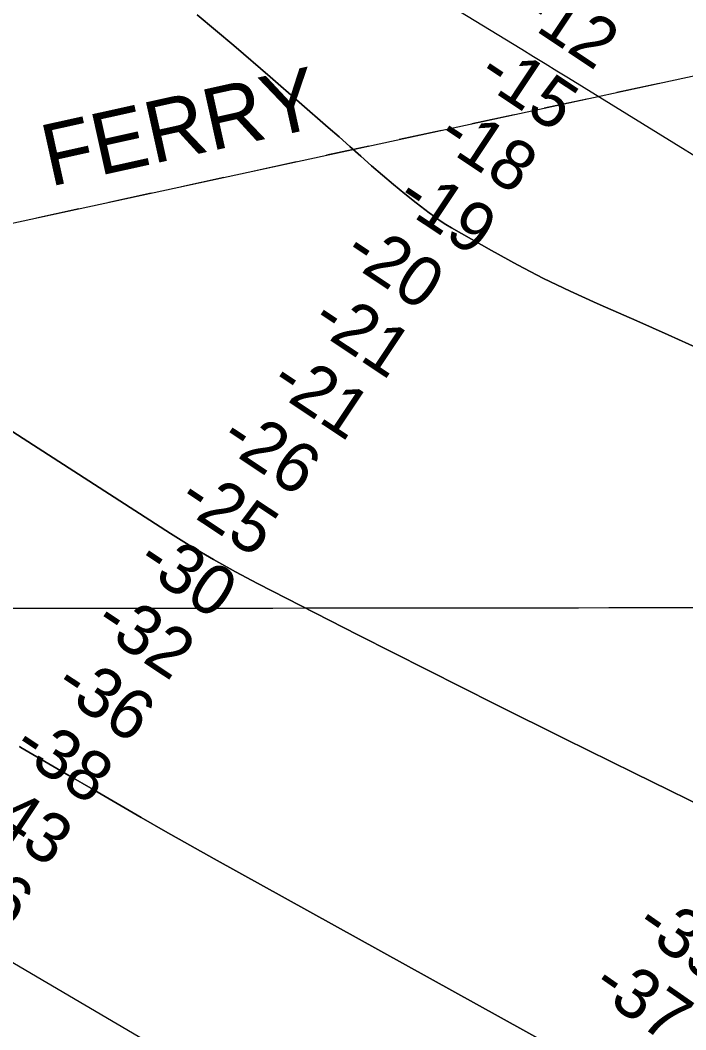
# Model space of a CAD drawing. Extents: x 3297772 to 3335630, y 634068 to 659439.
# Drawn here: x 3317893 to 3318788, y 647984 to 649343 of the extents above; entities that cross this region are included whole.
import ezdxf

# ---------------------------------------------------------------- set-up
doc = ezdxf.new("R2010")
doc.units = 0
for name, color, linetype in [('V-GRID-MAJR', 7, 'Continuous'), ('V-RIVR-EDGE', 7, 'Continuous'), ('V-RIVR-FERY', 7, 'Continuous'), ('V-RIVR-FERY-IDEN', 7, 'Continuous'), ('V-RIVR-RANG', 7, 'Continuous'), ('V-TOPO-DPTH', 7, 'Continuous'), ('V-TOPO-MAJR', 7, 'Continuous'), ('V-TOPO-MINR', 7, 'Continuous')]:
    doc.layers.add(name, color=color, linetype=linetype)

msp = doc.modelspace()

# ---------------------------------------------------------------- linework, layer by layer
at = {"layer": 'V-GRID-MAJR'}
msp.add_spline([(3301875.511, 648538.54), (3307136.054, 648541.983), (3312396.597, 648546.191), (3317657.139, 648551.165), (3322917.681, 648556.903), (3328178.222, 648563.407), (3333438.761, 648570.676), (3333438.762, 648570.676)], degree=3, dxfattribs=at)
at = {"layer": 'V-RIVR-EDGE'}
msp.add_spline([(3314761.96448585, 649274.130060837), (3314790.411133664, 649247.3746582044), (3314813.7500724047, 649224.652922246), (3314842.1940085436, 649196.8008799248), (3314862.2484515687, 649176.2805583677), (3314886.6804144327, 649152.0939244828), (3314900.1712893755, 649138.1697111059), (3314917.6795609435, 649122.7733686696), (3314932.6299104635, 649107.7489000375), (3314956.322645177, 649080.2741548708), (3314980.0289382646, 649058.2826081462), (3315004.467228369, 649036.654800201), (3315016.497724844, 649023.4652955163), (3315033.989726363, 649001.4891149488), (3315053.679526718, 648981.3352438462), (3315075.9164024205, 648956.4229401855), (3315089.0444424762, 648943.5962703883), (3315090.4957820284, 648939.2060960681), (3315095.228905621, 648931.5178676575), (3315116.0162495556, 648911.7268314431), (3315165.624826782, 648868.8349543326), (3315188.6117773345, 648851.5973207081), (3315212.702598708, 648837.2813479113), (3315236.052384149, 648818.9461707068), (3315259.0321035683, 648798.7841645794), (3315272.165566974, 648788.150774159), (3315288.955399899, 648777.8738913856), (3315298.453283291, 648775.2915642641), (3315308.313097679, 648771.2461469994), (3315320.359864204, 648764.6364804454), (3315332.0365647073, 648756.1999849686), (3315345.5446135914, 648749.2211562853), (3315365.989008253, 648738.5696880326), (3315396.287793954, 648721.6795231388), (3315420.0221076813, 648711.019919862), (3315449.5979352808, 648697.4214818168), (3315476.257525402, 648687.1201939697), (3315490.873964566, 648684.8907589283), (3315496.7209017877, 648684.1452035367), (3315504.0200824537, 648679.3750203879), (3315514.6028549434, 648672.0378762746), (3315516.783479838, 648666.9148010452), (3315520.7710480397, 648653.379635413), (3315526.951895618, 648639.8390464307), (3315536.790016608, 648627.0205116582), (3315542.9907498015, 648621.5219470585), (3315546.6453115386, 648621.1473615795), (3315552.4877293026, 648618.5740733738), (3315560.149744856, 648612.7063466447), (3315568.537430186, 648604.6435327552), (3315578.019947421, 648595.8469140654), (3315592.980239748, 648584.8434576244), (3315611.6005171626, 648575.6586950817), (3315624.381088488, 648570.1438604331), (3315634.973803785, 648566.8277285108), (3315640.814413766, 648563.5233471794), (3315648.4881799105, 648562.4077257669), (3315656.1664655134, 648563.119837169), (3315662.382564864, 648563.8355641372), (3315671.14845124, 648560.889498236), (3315676.254352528, 648556.1247384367), (3315679.170590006, 648552.827588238), (3315684.286434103, 648552.08384063), (3315687.939188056, 648550.9781620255), (3315695.9414412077, 648534.8742276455), (3315725.4024745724, 648474.8513761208), (3315731.9488687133, 648461.3098832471), (3315736.6874156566, 648455.8149342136), (3315746.5345755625, 648446.6518650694), (3315756.7490898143, 648438.218985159), (3315765.491475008, 648425.7687086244), (3315772.760827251, 648408.9354889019), (3315789.524447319, 648388.057755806), (3315803.7229142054, 648364.6275240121), (3315814.279473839, 648346.6895295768), (3315829.9527814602, 648328.3733340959), (3315850.7374137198, 648307.4856581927), (3315869.69160149, 648285.5058620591), (3315901.781060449, 648253.623768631), (3315937.5205616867, 648219.53935691), (3315960.4903382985, 648195.3563385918), (3315980.91213567, 648175.5662062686), (3315989.3142832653, 648173.3521373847), (3316000.626341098, 648165.2820923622), (3316008.6511915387, 648158.3168220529), (3316031.6372382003, 648140.7136418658), (3316054.6259965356, 648124.2071013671), (3316085.2858093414, 648105.4882997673), (3316118.495409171, 648083.1077052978), (3316140.027404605, 648068.7980597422), (3316157.190919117, 648061.8101921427), (3316170.337940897, 648056.6600001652), (3316187.1241582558, 648044.9209311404), (3316195.522690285, 648041.2446760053), (3316205.384312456, 648037.9303518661), (3316215.242319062, 648033.153841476), (3316238.6065667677, 648020.6674092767), (3316243.7142758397, 648016.6337426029), (3316255.0236219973, 648007.4670578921), (3316268.8963135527, 648000.121778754), (3316287.8758102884, 647988.3772863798), (3316303.580754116, 647982.8552205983), (3316316.7295836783, 647978.4361217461), (3316339.3726810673, 647969.9725095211), (3316356.1688412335, 647962.2544526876), (3316375.515692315, 647951.2401495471), (3316396.319306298, 647938.0289514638), (3316428.44401703, 647920.4031739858), (3316474.0659299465, 647891.4120090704), (3316489.396288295, 647882.235381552), (3316507.651923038, 647873.4170694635), (3316517.5081218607, 647867.9094659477), (3316537.95161263, 647856.8924511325), (3316563.5055241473, 647842.9384093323), (3316578.832266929, 647832.2995955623), (3316609.4956953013, 647815.0429802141), (3316632.859039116, 647802.1910014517), (3316646.721787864, 647790.8247101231), (3316669.340480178, 647772.4913407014), (3316682.109300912, 647762.2244007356), (3316696.3484429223, 647755.2437642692), (3316758.7547654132, 647713.7824372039), (3316797.8122063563, 647691.0218339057), (3316819.709748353, 647676.7112844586), (3316836.8633200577, 647665.7024046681), (3316864.97334584, 647650.6453959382), (3316895.638581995, 647634.1198737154), (3316912.4266071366, 647623.1118978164), (3316940.8985639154, 647606.5917989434), (3316996.7485494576, 647574.6509525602), (3317044.5664534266, 647546.751003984), (3317079.24004729, 647525.097887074), (3317111.3620463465, 647506.3754699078), (3317148.228919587, 647484.716929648), (3317188.380288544, 647460.8569749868), (3317213.9224494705, 647442.1508278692), (3317231.4397599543, 647430.4099510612), (3317255.1668425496, 647416.825975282), (3317274.1391081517, 647402.157110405), (3317293.12041267, 647391.1437111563), (3317310.2848310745, 647384.5213901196), (3317333.6526943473, 647373.4971441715), (3317372.7092313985, 647350.3709943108), (3317404.0983295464, 647330.9192918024), (3317490.9800016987, 647282.8175658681), (3317527.8477788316, 647261.5245721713), (3317547.19282213, 647249.779175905), (3317572.3811870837, 647235.8260379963), (3317600.8612788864, 647222.5958581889), (3317628.97220856, 647207.9043960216), (3317656.709456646, 647189.9239186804), (3317738.1043147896, 647140.3735648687), (3317755.2678293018, 647133.3856972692), (3317770.24529557, 647129.3276255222), (3317784.8508880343, 647122.7116317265), (3317816.974694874, 647104.7203076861), (3317840.710816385, 647094.7917975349), (3317860.063994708, 647086.3363203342), (3317887.4420234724, 647070.9155728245), (3317915.1855988, 647055.4939214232), (3317952.066934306, 647039.6841261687), (3317972.883202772, 647031.5905799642), (3318008.2987364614, 647014.3222140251), (3318036.7770204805, 647000.3609410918), (3318074.38221798, 646981.6249655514), (3318112.3484425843, 646961.0603533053), (3318142.645420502, 646943.4390952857), (3318179.164825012, 646929.0923901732), (3318205.0960336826, 646919.8895497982), (3318226.2724253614, 646909.6018203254), (3318257.666946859, 646892.3433971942), (3318275.557035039, 646883.525988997), (3318288.3412219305, 646879.4733405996), (3318295.6503454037, 646878.7241696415), (3318317.193187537, 646868.80108284), (3318334.3449514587, 646857.0611099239), (3318347.8421536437, 646845.6957224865), (3318357.3309981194, 646839.4579297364), (3318416.468191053, 646806.4123086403), (3318459.175674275, 646781.4493870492), (3318477.063954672, 646771.9008857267), (3318502.981604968, 646757.214846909), (3318529.997702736, 646743.2571895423), (3318562.129644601, 646728.5557845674), (3318605.9464219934, 646708.7078031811), (3318643.9280127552, 646694.3574825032), (3318672.780882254, 646684.0507713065), (3318689.950724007, 646679.6217296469), (3318708.95101025, 646676.2848082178), (3318727.2093566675, 646668.5631358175), (3318754.961970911, 646656.7969500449), (3318823.6051822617, 646624.4589208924), (3318845.875501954, 646613.0718400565), (3318855.7326046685, 646607.9297831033), (3318871.057539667, 646596.5598762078), (3318891.868384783, 646586.2730506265), (3318910.492277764, 646578.5504743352), (3318938.61043857, 646566.7833846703), (3318967.100473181, 646557.5742170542), (3318997.781979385, 646547.6285329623), (3319022.2528095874, 646539.1604012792), (3319054.3937903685, 646528.1144619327), (3319074.84360838, 646519.656273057), (3319089.457335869, 646516.3301983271), (3319112.4668837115, 646508.2312287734), (3319131.820965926, 646500.1412981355), (3319166.879991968, 646486.5293017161), (3319188.428257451, 646478.7994942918), (3319196.4693779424, 646478.4140621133), (3319208.5233755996, 646474.7287680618), (3319216.1917183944, 646471.4198672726), (3319227.878361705, 646467.0043839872), (3319243.950659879, 646462.2125074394), (3319256.730327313, 646456.3321262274), (3319262.1972557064, 646449.7387297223), (3319272.419904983, 646444.5957688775), (3319289.2196807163, 646438.3398982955), (3319307.111576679, 646430.2535832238), (3319322.0754845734, 646420.7123130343), (3319337.3995156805, 646408.9768595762), (3319358.2013218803, 646395.0345683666), (3319379.006743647, 646382.5544634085), (3319389.601266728, 646379.969424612), (3319400.558624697, 646376.2868422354), (3319407.489547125, 646370.4209232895), (3319419.8991485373, 646362.7137131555), (3319436.3297621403, 646354.9965602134), (3319463.3530910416, 646343.9632753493), (3319503.523441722, 646327.7797985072), (3319544.4375400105, 646316.712165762), (3319579.5065088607, 646307.1211815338), (3319606.1724262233, 646299.3787196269), (3319635.0298151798, 646290.8997412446), (3319681.429823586, 646280.9151898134), (3319730.750588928, 646269.4612209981), (3319772.7667502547, 646260.5841559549), (3319801.26491989, 646254.6649074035), (3319808.941397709, 646254.6459256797), (3319821.727392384, 646251.3243704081), (3319836.341119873, 646247.998295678), (3319850.9575590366, 646245.7688606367), (3319868.1373435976, 646245.3608311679), (3319890.79399936, 646242.3804173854), (3319906.8672014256, 646237.9540874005), (3319922.2056947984, 646232.0673789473), (3319930.976100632, 646230.9490458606), (3319937.924197, 646232.0285116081), (3319943.771134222, 646231.2829562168), (3319960.570909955, 646225.0270856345), (3319978.8373913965, 646220.5953323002), (3319994.548662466, 646217.6320924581), (3320020.119747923, 646210.6234353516), (3320049.7091338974, 646202.5081957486), (3320078.207303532, 646196.5889471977), (3320106.709088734, 646192.1318848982), (3320126.8042068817, 646188.0611586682), (3320144.340499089, 646183.9967596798), (3320162.9689115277, 646178.1019162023), (3320179.773206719, 646173.6737784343), (3320196.5874447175, 646173.2666528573), (3320205.3560427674, 646171.4172266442), (3320223.256073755, 646166.6208306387), (3320274.7547523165, 646148.9471469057), (3320298.8618437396, 646141.2110122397), (3320341.5964437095, 646127.2144875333), (3320376.2953465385, 646115.7966743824), (3320397.4780654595, 646108.0677708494), (3320422.6772771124, 646098.5011916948), (3320444.9512123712, 646088.5762971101), (3320487.3048996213, 646068.3663847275), (3320513.953643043, 646053.6785381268), (3320559.9438141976, 646025.7831090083), (3320596.072363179, 646001.2020040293), (3320629.6493173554, 645979.5515987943), (3320649.715510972, 645963.7833825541), (3320673.076143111, 645949.8347641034), (3320682.9260146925, 645941.7683346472), (3320711.0224820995, 645921.228127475)], degree=3, dxfattribs=at)
at = {"layer": 'V-RIVR-FERY'}
for points in [[(3315570.894504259, 648569.8374385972), (3319849.97417432, 649495.8773358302)], [(3318695.370857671, 649246.0017867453), (3318752.351522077, 649258.3330590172)], [(3318597.7309716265, 649224.8716508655), (3318654.7116360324, 649237.2029231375)], [(3318500.091085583, 649203.7415149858), (3318557.0717499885, 649216.0727872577)], [(3318402.451199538, 649182.6113791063), (3318459.431863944, 649194.9426513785)], [(3318304.811313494, 649161.4812432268), (3318361.7919779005, 649173.8125154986)], [(3318207.17142745, 649140.351107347), (3318264.152091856, 649152.6823796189)], [(3318109.5315414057, 649119.2209714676), (3318166.512205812, 649131.5522437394)], [(3318011.891655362, 649098.0908355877), (3318068.872319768, 649110.4221078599)], [(3317914.251769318, 649076.9606997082), (3317971.2324337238, 649089.2919719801)]]:
    msp.add_lwpolyline(points, dxfattribs=at)
at = {"layer": 'V-TOPO-DPTH'}
for points in [[(3318806.065075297, 648900.7671618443), (3318764.138643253, 648919.6013245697), (3318722.1171176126, 648938.2223549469), (3318680.0321962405, 648956.7012970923), (3318668.83505566, 648961.5839446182), (3318632.5870016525, 648978.0854609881), (3318596.7191753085, 648995.3458060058), (3318561.4216904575, 649013.7443939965), (3318526.5044332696, 649032.9018106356), (3318472.957654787, 649063.4048940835), (3318465.2061887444, 649068.040928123), (3318457.5962071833, 649072.8889974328), (3318450.1984523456, 649078.0551196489), (3318442.9421819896, 649083.4332771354), (3318425.1577218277, 649097.2083158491), (3318409.8808374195, 649109.2996289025), (3318394.778188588, 649121.6003415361), (3318379.9368931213, 649134.2151535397), (3318365.2698332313, 649147.039365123), (3318350.710820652, 649159.9949936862), (3318336.1214588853, 649172.9162328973), (3318321.4865733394, 649185.7858880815), (3318306.821338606, 649198.6211539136), (3318228.9216579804, 649266.5578400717), (3318180.0148719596, 649308.6590411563), (3318130.7534774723, 649350.33558938)], [(3318130.7534774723, 649350.33558938), (3318180.0148719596, 649308.6590411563), (3318228.9216579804, 649266.5578400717), (3318306.821338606, 649198.6211539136), (3318321.4865733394, 649185.7858880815), (3318336.1214588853, 649172.9162328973), (3318350.710820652, 649159.9949936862), (3318365.2698332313, 649147.039365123), (3318379.9368931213, 649134.2151535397), (3318394.778188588, 649121.6003415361), (3318409.8808374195, 649109.2996289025), (3318425.1577218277, 649097.2083158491), (3318442.9421819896, 649083.4332771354), (3318450.1984523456, 649078.0551196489), (3318457.5962071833, 649072.8889974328), (3318465.2061887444, 649068.040928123), (3318472.957654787, 649063.4048940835), (3318526.5044332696, 649032.9018106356), (3318561.4216904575, 649013.7443939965), (3318596.7191753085, 648995.3458060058), (3318632.5870016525, 648978.0854609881), (3318668.83505566, 648961.5839446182), (3318680.0321962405, 648956.7012970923), (3318722.1171176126, 648938.2223549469), (3318764.138643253, 648919.6013245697), (3318806.065075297, 648900.7671618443)], [(3318838.594465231, 648270.8946693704), (3318717.9760413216, 648329.9400054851), (3318625.114298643, 648375.7012803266), (3318532.4151761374, 648421.7875051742), (3318439.9599838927, 648468.3611550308), (3318347.667411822, 648515.2597548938), (3318211.8935573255, 648584.7037603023), (3318181.995763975, 648600.5581832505), (3318152.430789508, 648616.9910649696), (3318123.365043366, 648634.2916348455), (3318094.6321161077, 648652.1706634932), (3317834.0022093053, 648819.7493654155)], [(3317834.0022093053, 648819.7493654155), (3318094.6321161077, 648652.1706634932), (3318123.365043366, 648634.2916348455), (3318152.430789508, 648616.9910649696), (3318181.995763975, 648600.5581832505), (3318211.8935573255, 648584.7037603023), (3318347.667411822, 648515.2597548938), (3318439.9599838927, 648468.3611550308), (3318532.4151761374, 648421.7875051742), (3318625.114298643, 648375.7012803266), (3318717.9760413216, 648329.9400054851), (3318838.594465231, 648270.8946693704)], [(3318668.4240480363, 647928.7851543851), (3318153.371851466, 648214.4175830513), (3318120.6278505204, 648232.719683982), (3318087.9664845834, 648251.1669578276), (3318055.4290711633, 648269.831991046), (3318022.9742927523, 648288.6421971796), (3317990.577623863, 648307.5546523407), (3317958.175790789, 648326.4582516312), (3317925.766211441, 648345.3485671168), (3317893.35146791, 648364.230026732), (3317891.416204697, 648365.356778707)], [(3317891.416204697, 648365.356778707), (3317893.35146791, 648364.230026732), (3317925.766211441, 648345.3485671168), (3317958.175790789, 648326.4582516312), (3317990.577623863, 648307.5546523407), (3318022.9742927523, 648288.6421971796), (3318055.4290711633, 648269.831991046), (3318087.9664845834, 648251.1669578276), (3318120.6278505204, 648232.719683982), (3318153.371851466, 648214.4175830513), (3318668.4240480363, 647928.7851543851)]]:
    msp.add_lwpolyline(points, dxfattribs=at)
at = {"layer": 'V-TOPO-MAJR'}
msp.add_lwpolyline([(3316973.0708586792, 648745.1088657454), (3317050.452445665, 648683.1905418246), (3317128.2241315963, 648621.7550714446), (3317253.6305024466, 648523.6439827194), (3317269.0200974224, 648511.6632532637), (3317284.4476376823, 648499.7318310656), (3317299.932095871, 648487.874369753), (3317315.4544993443, 648476.0662156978), (3317394.607456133, 648416.1516640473), (3317449.950623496, 648374.7190525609), (3317505.58148284, 648333.6807866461), (3317561.6438801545, 648293.2340390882), (3317617.9939694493, 648253.1816371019), (3317757.789005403, 648154.9286407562), (3317787.14090317, 648134.8297019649), (3317816.8059455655, 648115.2172117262), (3317846.940704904, 648096.3343943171), (3317877.388608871, 648077.9380254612), (3318373.4586745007, 647786.4206149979)], dxfattribs=at)
at = {"layer": 'V-TOPO-MINR'}
for points in [[(3319269.8989938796, 648870.0028790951), (3318630.1652403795, 649264.8474644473), (3318614.541424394, 649274.4750789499), (3318598.908450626, 649284.0877763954), (3318583.2617401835, 649293.6780982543), (3318567.6058719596, 649303.2535030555), (3318189.539029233, 649534.1143928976)], [(3318806.065075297, 648900.7671618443), (3318764.138643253, 648919.6013245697), (3318722.1171176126, 648938.2223549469), (3318680.0321962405, 648956.7012970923), (3318668.83505566, 648961.5839446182), (3318632.5870016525, 648978.0854609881), (3318596.7191753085, 648995.3458060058), (3318561.4216904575, 649013.7443939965), (3318526.5044332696, 649032.9018106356), (3318472.957654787, 649063.4048940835), (3318465.2061887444, 649068.040928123), (3318457.5962071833, 649072.8889974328), (3318450.1984523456, 649078.0551196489), (3318442.9421819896, 649083.4332771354), (3318425.1577218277, 649097.2083158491), (3318409.8808374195, 649109.2996289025), (3318394.778188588, 649121.6003415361), (3318379.9368931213, 649134.2151535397), (3318365.2698332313, 649147.039365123), (3318350.710820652, 649159.9949936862), (3318336.1214588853, 649172.9162328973), (3318321.4865733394, 649185.7858880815), (3318306.821338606, 649198.6211539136), (3318228.9216579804, 649266.5578400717), (3318180.0148719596, 649308.6590411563), (3318130.7534774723, 649350.33558938)], [(3318838.594465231, 648270.8946693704), (3318717.9760413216, 648329.9400054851), (3318625.114298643, 648375.7012803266), (3318532.4151761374, 648421.7875051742), (3318439.9599838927, 648468.3611550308), (3318347.667411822, 648515.2597548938), (3318211.8935573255, 648584.7037603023), (3318181.995763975, 648600.5581832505), (3318152.430789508, 648616.9910649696), (3318123.365043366, 648634.2916348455), (3318094.6321161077, 648652.1706634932), (3317834.0022093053, 648819.7493654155)], [(3318668.4240480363, 647928.7851543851), (3318153.371851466, 648214.4175830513), (3318120.6278505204, 648232.719683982), (3318087.9664845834, 648251.1669578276), (3318055.4290711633, 648269.831991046), (3318022.9742927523, 648288.6421971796), (3317990.577623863, 648307.5546523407), (3317958.175790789, 648326.4582516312), (3317925.766211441, 648345.3485671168), (3317893.35146791, 648364.230026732), (3317891.416204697, 648365.356778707)]]:
    msp.add_lwpolyline(points, dxfattribs=at)

# ---------------------------------------------------------------- texts
at = {"layer": 'V-RIVR-FERY-IDEN'}
msp.add_text('FERRY', height=82.999832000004, rotation=12.487299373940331, dxfattribs=at).set_placement((3317932.404032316, 649118.7192645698))
at = {"layer": 'V-RIVR-RANG'}
for s, rotation, p in [('-12', 326.3558611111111, (3318559.573154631, 649346.105784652)), ('-15', 326.3558611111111, (3318504.8425348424, 649262.409214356)), ('-18', 326.3558611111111, (3318450.1119150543, 649178.7126440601)), ('-19', 326.3558611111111, (3318395.1617002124, 649095.1612163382)), ('-20', 326.3558611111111, (3318324.620236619, 649021.9869113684)), ('-21', 326.3558611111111, (3318281.308559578, 648930.6909272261)), ('-21', 326.3558611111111, (3318225.699559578, 648847.5789272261)), ('-26', 326.3558611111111, (3318158.4520217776, 648772.2124836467)), ('-25', 326.3558611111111, (3318101.525451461, 648689.9763390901)), ('-30', 326.3558611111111, (3318046.1360465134, 648606.7181965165)), ('-32', 326.3558611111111, (3317988.9898811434, 648524.629194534)), ('-36', 326.3558611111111, (3317935.5768316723, 648440.0557687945)), ('-38', 326.3558611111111, (3317879.528641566, 648357.2360539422)), ('-43', 326.3558611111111, (3317824.798021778, 648273.5384836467)), ('-46', 326.3558611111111, (3317771.8241624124, 648188.6727727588)), ('-35', 325.0955833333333, (3318716.9941335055, 648117.8434327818)), ('-37', 325.0955833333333, (3318658.7058229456, 648036.578180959))]:
    msp.add_text(s, height=67.00000000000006, rotation=rotation, dxfattribs=at).set_placement(p)

doc.saveas('drawing.dxf')
